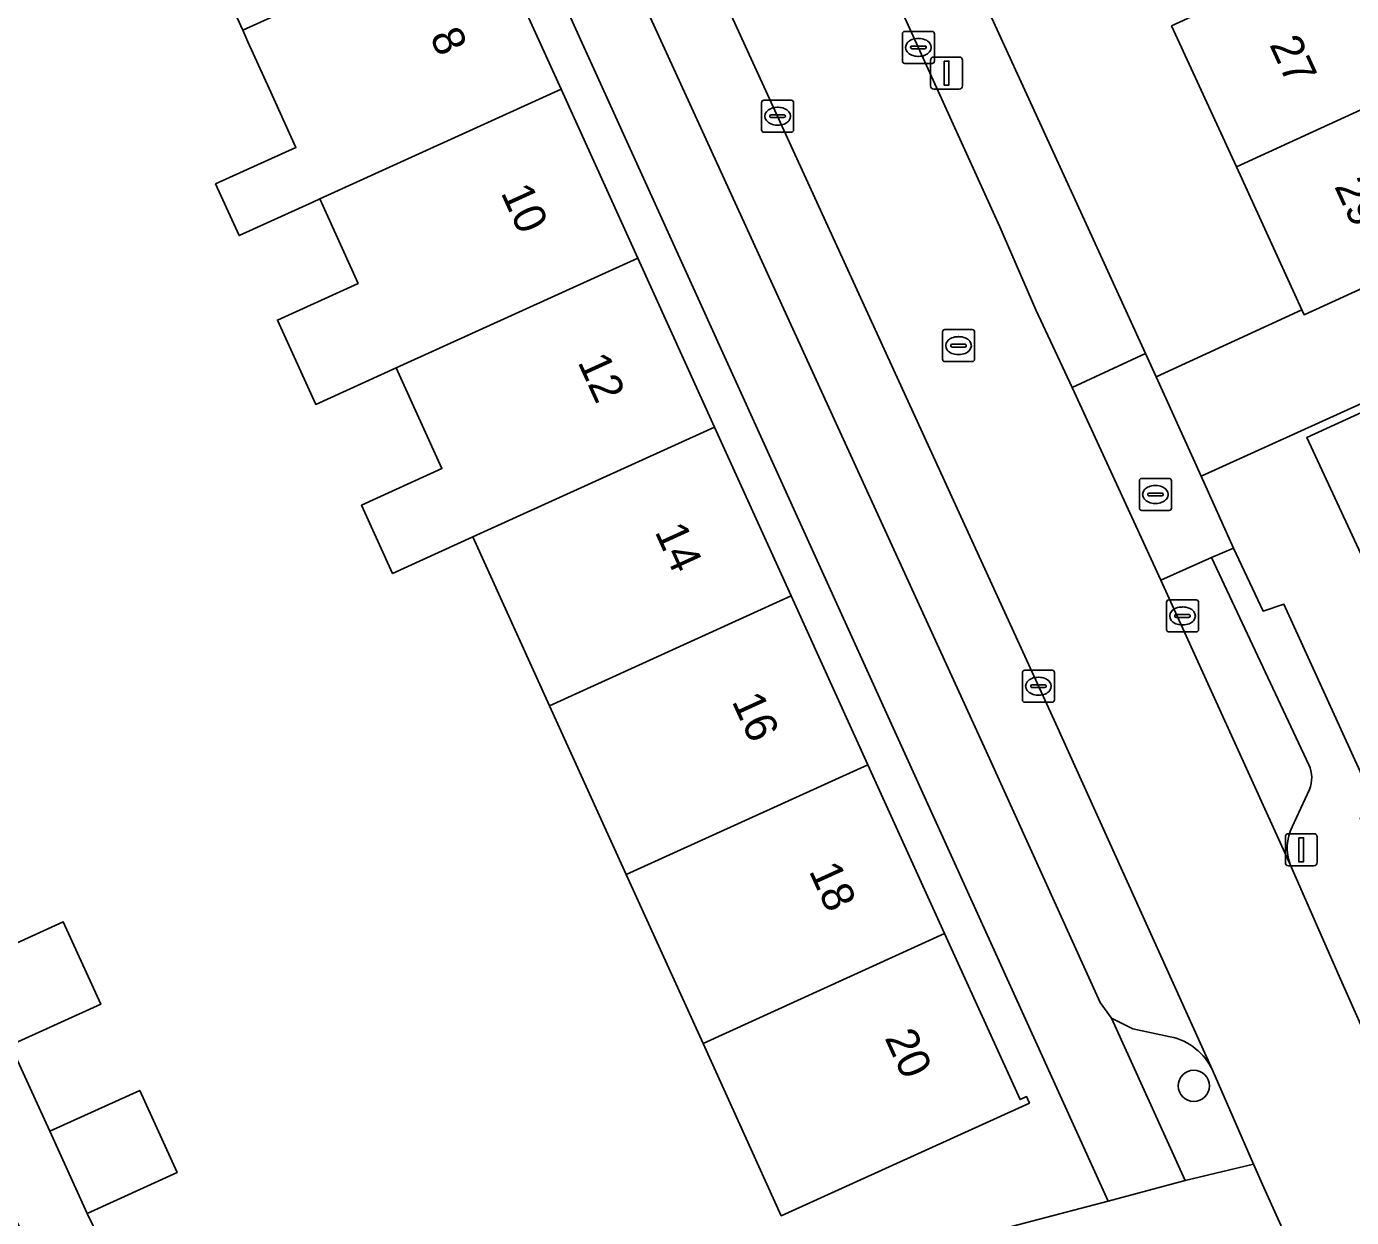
# Model space of a CAD drawing. Extents: x 158086 to 159499, y 382904 to 383981.
# Drawn here: x 158772.55 to 158813.92, y 383643.26 to 383680.45 of the extents above; entities that cross this region are included whole.
import ezdxf

# ---------------------------------------------------------------- set-up
doc = ezdxf.new("R2010")
doc.units = 0
for name, color, linetype in [('IMGEO_Boom', 7, 'Continuous'), ('IMGEO_Brandkraan', 7, 'Continuous'), ('IMGEO_Erf', 7, 'Continuous'), ('IMGEO_Groenvoorziening', 7, 'Continuous'), ('IMGEO_Kolk', 7, 'Continuous'), ('IMGEO_Lichtmast', 7, 'Continuous'), ('IMGEO_Pand', 7, 'Continuous'), ('IMGEO_Pand_nummerreeks', 7, 'Continuous'), ('IMGEO_Pand_overbouw', 7, 'Continuous'), ('IMGEO_Parkeervlak_open', 7, 'Continuous'), ('IMGEO_Rijbaan_lokaal_open', 7, 'Continuous'), ('IMGEO_Rioolput', 7, 'Continuous'), ('IMGEO_Voetpad_open', 7, 'Continuous')]:
    doc.layers.add(name, color=color, linetype=linetype)

msp = doc.modelspace()

# ---------------------------------------------------------------- linework, layer by layer
at = {"layer": 'IMGEO_Boom'}
msp.add_circle((158808.998, 383647.372), 0.489, dxfattribs=at)
at = {"layer": 'IMGEO_Brandkraan'}
for p, q in [((158807.3, 383665.411), (158807.3, 383666.263)), ((158807.375, 383666.337), (158808.227, 383666.337)), ((158807.788, 383666.117), (158807.813, 383666.117)), ((158808.301, 383666.263), (158808.301, 383665.411)), ((158807.559, 383665.831), (158807.559, 383665.843)), ((158807.997, 383665.794), (158807.599, 383665.794)), ((158807.602, 383665.88), (158808, 383665.88)), ((158808.043, 383665.843), (158808.043, 383665.831)), ((158808.227, 383665.337), (158807.375, 383665.337)), ((158807.811, 383665.557), (158807.786, 383665.557))]:
    msp.add_line(p, q, dxfattribs=at)
for points in [[(158807.3, 383665.411), (158807.3, 383666.263)], [(158807.375, 383666.337), (158808.227, 383666.337)], [(158808.301, 383666.263), (158808.301, 383665.411)], [(158808.227, 383665.337), (158807.375, 383665.337)]]:
    msp.add_lwpolyline(points, dxfattribs=at)
for centre, radius, start, end in [((158807.377, 383666.261), 0.0765, 91.552, 178.448), ((158807.377, 383666.261), 0.0765, 91.552, 178.448), ((158808.225, 383666.261), 0.0765, 1.552, 88.448), ((158808.225, 383666.261), 0.0765, 1.552, 88.448), ((158807.599, 383665.84), 0.0403, 85.8775, 175.7526), ((158807.596, 383665.83), 0.0366, 178.938, 274.7102), ((158808, 383665.837), 0.043, 264.8664, 352.4533), ((158808.004, 383665.842), 0.0386, 1.7309, 96.639), ((158807.377, 383665.413), 0.0765, 181.552, 268.448), ((158807.377, 383665.413), 0.0765, 181.552, 268.448), ((158808.225, 383665.413), 0.0765, 271.552, 358.448), ((158808.225, 383665.413), 0.0765, 271.552, 358.448)]:
    msp.add_arc(centre, radius, start, end, dxfattribs=at)
for centre, major_axis, ratio, start_param, end_param in [((158807.787, 383665.837), (-0.387, 0.002), 0.722429, 4.712389, 7.853982), ((158807.812, 383665.837), (-0.39, 0.002), 0.717154, 1.570796, 4.712389)]:
    msp.add_ellipse(centre, major_axis=major_axis, ratio=ratio, start_param=start_param, end_param=end_param, dxfattribs=at)
at = {"layer": 'IMGEO_Erf'}
for points in [[(158789.206, 383710.108), (158805.585, 383674.403), (158807.49, 383670.238), (158807.82, 383669.509), (158812.374, 383671.598), (158810.327, 383676.062), (158808.306, 383680.472)], [(158770.886, 383651.216), (158773.697, 383652.493), (158774.866, 383649.921), (158772.054, 383648.644), (158773.276, 383645.955), (158776.088, 383647.233), (158777.254, 383644.666), (158774.442, 383643.389), (158775.775, 383640.68), (158778.509, 383641.922), (158779.646, 383639.42), (158776.911, 383638.178), (158777.844, 383636.315), (158806.328, 383643.775), (158781.227, 383699.02)], [(158849.823, 383684.798), (158824.043, 383673.117), (158809.227, 383666.404), (158810.242, 383664.164), (158811.16, 383662.195), (158811.815, 383662.407), (158814.737, 383655.998), (158814.194, 383655.735), (158814.444, 383655.196), (158818.256, 383646.666), (158874.192, 383661.362)], [(158786.846, 383683.758), (158789.241, 383678.486), (158791.636, 383673.214), (158794.032, 383667.941), (158796.428, 383662.669), (158798.823, 383657.397), (158801.219, 383652.125), (158803.572, 383646.945), (158803.774, 383647.036), (158803.864, 383646.835), (158796.118, 383643.317), (158793.674, 383648.697), (158791.279, 383653.969), (158788.883, 383659.241), (158786.488, 383664.513), (158783.98, 383663.373), (158783.012, 383665.503), (158785.52, 383666.643), (158784.852, 383668.113), (158784.184, 383669.584), (158784.093, 383669.786), (158781.584, 383668.646), (158780.387, 383671.282), (158782.904, 383672.426), (158781.706, 383675.062), (158781.486, 383674.962), (158779.189, 383673.918), (158778.455, 383675.532), (158780.963, 383676.672), (158780.129, 383678.507), (158779.463, 383679.972), (158779.3, 383680.33), (158778.471, 383682.155)]]:
    msp.add_lwpolyline(points, dxfattribs=at)
at = {"layer": 'IMGEO_Groenvoorziening'}
msp.add_lwpolyline([(158808.264, 383648.907), (158807.093, 383649.155), (158806.433, 383649.487), (158808.733, 383644.414), (158810.868, 383644.932), (158809.596, 383647.846)], dxfattribs=at)
msp.add_arc((158807.865, 383647.039), 1.91, 24.9865, 77.9356, dxfattribs=at)
at = {"layer": 'IMGEO_Kolk'}
for p, q in [((158799.899, 383679.369), (158799.899, 383680.221)), ((158799.974, 383680.295), (158800.826, 383680.295)), ((158800.9, 383680.221), (158800.9, 383679.369)), ((158800.158, 383679.789), (158800.158, 383679.801)), ((158800.201, 383679.838), (158800.599, 383679.838)), ((158800.387, 383680.075), (158800.412, 383680.075)), ((158800.642, 383679.801), (158800.642, 383679.789)), ((158800.596, 383679.752), (158800.198, 383679.752)), ((158800.41, 383679.515), (158800.385, 383679.515)), ((158800.826, 383679.295), (158799.974, 383679.295)), ((158795.578, 383678.146), (158796.43, 383678.146)), ((158795.503, 383677.22), (158795.503, 383678.072)), ((158795.805, 383677.689), (158796.203, 383677.689)), ((158795.991, 383677.926), (158796.016, 383677.926)), ((158796.504, 383678.072), (158796.504, 383677.22)), ((158795.762, 383677.64), (158795.762, 383677.652)), ((158796.2, 383677.603), (158795.802, 383677.603)), ((158796.014, 383677.366), (158795.989, 383677.366)), ((158796.246, 383677.652), (158796.246, 383677.64)), ((158796.43, 383677.146), (158795.578, 383677.146)), ((158808.146, 383661.618), (158808.146, 383662.47)), ((158808.221, 383662.544), (158809.073, 383662.544)), ((158809.147, 383662.47), (158809.147, 383661.618)), ((158808.405, 383662.038), (158808.405, 383662.05)), ((158808.843, 383662.001), (158808.445, 383662.001)), ((158808.448, 383662.087), (158808.846, 383662.087)), ((158808.634, 383662.324), (158808.659, 383662.324)), ((158808.889, 383662.05), (158808.889, 383662.038)), ((158808.657, 383661.764), (158808.632, 383661.764)), ((158809.073, 383661.544), (158808.221, 383661.544)), ((158803.722, 383660.35), (158804.574, 383660.35)), ((158803.647, 383659.424), (158803.647, 383660.276)), ((158804.135, 383660.13), (158804.16, 383660.13)), ((158804.648, 383660.276), (158804.648, 383659.424)), ((158803.906, 383659.844), (158803.906, 383659.856)), ((158804.344, 383659.807), (158803.946, 383659.807)), ((158803.949, 383659.893), (158804.347, 383659.893)), ((158804.158, 383659.57), (158804.133, 383659.57)), ((158804.39, 383659.856), (158804.39, 383659.844)), ((158804.574, 383659.35), (158803.722, 383659.35))]:
    msp.add_line(p, q, dxfattribs=at)
for points in [[(158799.899, 383679.369), (158799.899, 383680.221)], [(158799.974, 383680.295), (158800.826, 383680.295)], [(158800.9, 383680.221), (158800.9, 383679.369)], [(158800.826, 383679.295), (158799.974, 383679.295)], [(158795.578, 383678.146), (158796.43, 383678.146)], [(158795.503, 383677.22), (158795.503, 383678.072)], [(158796.504, 383678.072), (158796.504, 383677.22)], [(158796.43, 383677.146), (158795.578, 383677.146)], [(158808.146, 383661.618), (158808.146, 383662.47)], [(158808.221, 383662.544), (158809.073, 383662.544)], [(158809.147, 383662.47), (158809.147, 383661.618)], [(158809.073, 383661.544), (158808.221, 383661.544)], [(158803.722, 383660.35), (158804.574, 383660.35)], [(158803.647, 383659.424), (158803.647, 383660.276)], [(158804.648, 383660.276), (158804.648, 383659.424)], [(158804.574, 383659.35), (158803.722, 383659.35)]]:
    msp.add_lwpolyline(points, dxfattribs=at)
for centre, radius, start, end in [((158799.976, 383680.219), 0.0765, 91.552, 178.448), ((158799.976, 383680.219), 0.0765, 91.552, 178.448), ((158800.824, 383680.219), 0.0765, 1.552, 88.448), ((158800.824, 383680.219), 0.0765, 1.552, 88.448), ((158800.198, 383679.798), 0.0403, 85.8775, 175.7526), ((158800.195, 383679.788), 0.0366, 178.938, 274.7102), ((158800.599, 383679.795), 0.043, 264.8664, 352.4533), ((158800.603, 383679.8), 0.0386, 1.7309, 96.639), ((158799.976, 383679.371), 0.0765, 181.552, 268.448), ((158799.976, 383679.371), 0.0765, 181.552, 268.448), ((158800.824, 383679.371), 0.0765, 271.552, 358.448), ((158800.824, 383679.371), 0.0765, 271.552, 358.448), ((158795.58, 383678.07), 0.0765, 91.552, 178.448), ((158795.58, 383678.07), 0.0765, 91.552, 178.448), ((158796.428, 383678.07), 0.0765, 1.552, 88.448), ((158796.428, 383678.07), 0.0765, 1.552, 88.448), ((158795.802, 383677.649), 0.0403, 85.8775, 175.7526), ((158796.207, 383677.651), 0.0386, 1.7309, 96.639), ((158795.799, 383677.639), 0.0366, 178.938, 274.7102), ((158796.203, 383677.646), 0.043, 264.8664, 352.4533), ((158795.58, 383677.222), 0.0765, 181.552, 268.448), ((158795.58, 383677.222), 0.0765, 181.552, 268.448), ((158796.428, 383677.222), 0.0765, 271.552, 358.448), ((158796.428, 383677.222), 0.0765, 271.552, 358.448), ((158808.223, 383662.468), 0.0765, 91.552, 178.448), ((158808.223, 383662.468), 0.0765, 91.552, 178.448), ((158809.071, 383662.468), 0.0765, 1.552, 88.448), ((158809.071, 383662.468), 0.0765, 1.552, 88.448), ((158808.445, 383662.047), 0.0403, 85.8775, 175.7526), ((158808.442, 383662.037), 0.0366, 178.938, 274.7102), ((158808.846, 383662.044), 0.043, 264.8664, 352.4533), ((158808.85, 383662.049), 0.0386, 1.7309, 96.639), ((158808.223, 383661.62), 0.0765, 181.552, 268.448), ((158808.223, 383661.62), 0.0765, 181.552, 268.448), ((158809.071, 383661.62), 0.0765, 271.552, 358.448), ((158809.071, 383661.62), 0.0765, 271.552, 358.448), ((158803.724, 383660.274), 0.0765, 91.552, 178.448), ((158803.724, 383660.274), 0.0765, 91.552, 178.448), ((158804.572, 383660.274), 0.0765, 1.552, 88.448), ((158804.572, 383660.274), 0.0765, 1.552, 88.448), ((158803.946, 383659.853), 0.0403, 85.8775, 175.7526), ((158803.943, 383659.843), 0.0366, 178.938, 274.7102), ((158804.347, 383659.85), 0.043, 264.8664, 352.4533), ((158804.351, 383659.855), 0.0386, 1.7309, 96.639), ((158803.724, 383659.426), 0.0765, 181.552, 268.448), ((158803.724, 383659.426), 0.0765, 181.552, 268.448), ((158804.572, 383659.426), 0.0765, 271.552, 358.448), ((158804.572, 383659.426), 0.0765, 271.552, 358.448)]:
    msp.add_arc(centre, radius, start, end, dxfattribs=at)
for centre, major_axis, ratio, start_param, end_param in [((158800.386, 383679.795), (-0.387, 0.002), 0.722429, 4.712389, 7.853982), ((158800.411, 383679.795), (-0.39, 0.002), 0.717154, 1.570796, 4.712389), ((158795.99, 383677.646), (-0.387, 0.002), 0.722429, 4.712389, 7.853982), ((158796.015, 383677.646), (-0.39, 0.002), 0.717154, 1.570796, 4.712389), ((158808.633, 383662.044), (-0.387, 0.002), 0.722429, 4.712389, 7.853982), ((158808.658, 383662.044), (-0.39, 0.002), 0.717154, 1.570796, 4.712389), ((158804.134, 383659.85), (-0.387, 0.002), 0.722429, 4.712389, 7.853982), ((158804.159, 383659.85), (-0.39, 0.002), 0.717154, 1.570796, 4.712389)]:
    msp.add_ellipse(centre, major_axis=major_axis, ratio=ratio, start_param=start_param, end_param=end_param, dxfattribs=at)
at = {"layer": 'IMGEO_Lichtmast'}
for p, q in [((158800.782, 383678.594), (158800.782, 383679.394)), ((158800.782, 383679.394), (158800.782, 383678.594)), ((158800.882, 383679.494), (158801.672, 383679.494)), ((158801.672, 383679.494), (158800.882, 383679.494)), ((158801.772, 383679.394), (158801.772, 383678.594)), ((158801.772, 383678.594), (158801.772, 383679.394)), ((158801.672, 383678.494), (158800.882, 383678.494)), ((158800.882, 383678.494), (158801.672, 383678.494)), ((158811.858, 383654.345), (158811.858, 383655.145)), ((158811.858, 383655.145), (158811.858, 383654.345)), ((158811.958, 383655.245), (158812.748, 383655.245)), ((158812.748, 383655.245), (158811.958, 383655.245)), ((158812.848, 383655.145), (158812.848, 383654.345)), ((158812.848, 383654.345), (158812.848, 383655.145)), ((158812.748, 383654.245), (158811.958, 383654.245)), ((158811.958, 383654.245), (158812.748, 383654.245))]:
    msp.add_line(p, q, dxfattribs=at)
for points in [[(158801.202, 383679.369), (158801.352, 383679.369), (158801.352, 383678.619), (158801.202, 383678.619), (158801.202, 383679.369)], [(158812.278, 383655.12), (158812.428, 383655.12), (158812.428, 383654.37), (158812.278, 383654.37), (158812.278, 383655.12)]]:
    msp.add_lwpolyline(points, dxfattribs=at)
for centre, start, end in [((158800.882, 383679.394), 90, 180), ((158800.882, 383679.394), 90, 180), ((158801.672, 383679.394), 0, 90), ((158801.672, 383679.394), 360, 90), ((158800.882, 383678.594), 180, 270), ((158800.882, 383678.594), 180, 270), ((158801.672, 383678.594), 270, 0), ((158801.672, 383678.594), 270, 0), ((158811.958, 383655.145), 90, 180), ((158811.958, 383655.145), 90, 180), ((158812.748, 383655.145), 0, 90), ((158812.748, 383655.145), 360, 90), ((158811.958, 383654.345), 180, 270), ((158811.958, 383654.345), 180, 270), ((158812.748, 383654.345), 270, 0), ((158812.748, 383654.345), 270, 0)]:
    msp.add_arc(centre, 0.1, start, end, dxfattribs=at)
at = {"layer": 'IMGEO_Pand'}
for points in [[(158784.45, 383689.03), (158776.905, 383685.602), (158777.989, 383683.216), (158778.471, 383682.155), (158779.3, 383680.33), (158786.846, 383683.758)], [(158808.306, 383680.472), (158810.327, 383676.062), (158818.237, 383679.689), (158816.215, 383684.098)], [(158786.846, 383683.758), (158779.3, 383680.33), (158779.463, 383679.972), (158780.129, 383678.507), (158780.963, 383676.672), (158778.455, 383675.532), (158779.189, 383673.918), (158781.486, 383674.962), (158781.706, 383675.062), (158789.241, 383678.486)], [(158818.237, 383679.689), (158810.327, 383676.062), (158812.374, 383671.598), (158812.443, 383671.448), (158816.989, 383673.532), (158820.353, 383675.075)], [(158789.241, 383678.486), (158781.706, 383675.062), (158782.904, 383672.426), (158780.387, 383671.282), (158781.584, 383668.646), (158784.093, 383669.786), (158791.636, 383673.214)], [(158791.636, 383673.214), (158784.093, 383669.786), (158784.184, 383669.584), (158784.852, 383668.113), (158785.52, 383666.643), (158783.012, 383665.503), (158783.98, 383663.373), (158786.488, 383664.513), (158794.032, 383667.941)], [(158796.428, 383662.669), (158794.032, 383667.941), (158786.488, 383664.513), (158788.883, 383659.241)], [(158796.428, 383662.669), (158788.883, 383659.241), (158791.279, 383653.969), (158798.823, 383657.397)], [(158793.674, 383648.697), (158801.219, 383652.125), (158798.823, 383657.397), (158791.279, 383653.969)], [(158770.886, 383651.216), (158772.054, 383648.644), (158774.866, 383649.921), (158773.697, 383652.493)], [(158803.864, 383646.835), (158803.774, 383647.036), (158803.572, 383646.945), (158801.219, 383652.125), (158793.674, 383648.697), (158796.118, 383643.317)], [(158773.276, 383645.955), (158774.442, 383643.389), (158777.254, 383644.666), (158776.088, 383647.233)]]:
    msp.add_lwpolyline(points, close=True, dxfattribs=at)
at = {"layer": 'IMGEO_Pand_overbouw'}
msp.add_lwpolyline([(158827.312, 383666.407), (158824.312, 383673.007), (158812.53, 383667.617), (158814.62, 383663.105)], close=True, dxfattribs=at)
at = {"layer": 'IMGEO_Parkeervlak_open'}
for points in [[(158781.098, 383704.609), (158781.52, 383703.712), (158782.771, 383701.089), (158783.486, 383699.48), (158790.555, 383683.958), (158802.567, 383657.709), (158806.073, 383649.975), (158806.433, 383649.487), (158807.093, 383649.155), (158808.264, 383648.907)], [(158809.596, 383647.846), (158804.687, 383658.675), (158792.674, 383684.925)], [(158812.593, 383657.395), (158809.549, 383663.87), (158807.971, 383663.164), (158812.006, 383654.285)], [(158812.071, 383655.458), (158812.615, 383656.623)]]:
    msp.add_lwpolyline(points, dxfattribs=at)
for centre, radius, start, end in [((158811.662, 383656.982), 1.019, 339.3566, 23.9081), ((158813.418, 383654.795), 1.501, 153.7967, 199.8599), ((158807.865, 383647.039), 1.91, 24.9865, 77.9356)]:
    msp.add_arc(centre, radius, start, end, dxfattribs=at)
at = {"layer": 'IMGEO_Rijbaan_lokaal_open'}
for points in [[(158771.823, 383724.71), (158775.73, 383718.558), (158778.878, 383713.44), (158780.215, 383711.296), (158781.254, 383709.334), (158781.812, 383708.309), (158785.606, 383700.446), (158792.674, 383684.925), (158804.687, 383658.675), (158809.596, 383647.846), (158810.868, 383644.932), (158811.186, 383644.203), (158812.399, 383641.507), (158812.517, 383641.251), (158816.946, 383643.209), (158816.839, 383643.459), (158815.556, 383646.258), (158813.541, 383650.795), (158812.006, 383654.285), (158807.971, 383663.164), (158805.197, 383669.18), (158804.063, 383671.602), (158802.944, 383674.19), (158794.421, 383692.955)], [(158832.845, 383680.803), (158822.781, 383676.188), (158820.353, 383675.075), (158816.989, 383673.532), (158812.443, 383671.448), (158812.374, 383671.598), (158807.82, 383669.509), (158809.227, 383666.404), (158824.043, 383673.117), (158849.823, 383684.798)]]:
    msp.add_lwpolyline(points, dxfattribs=at)
at = {"layer": 'IMGEO_Rioolput'}
for p, q in [((158801.151, 383670.058), (158801.151, 383670.91)), ((158801.226, 383670.984), (158802.078, 383670.984)), ((158801.639, 383670.764), (158801.664, 383670.764)), ((158802.152, 383670.91), (158802.152, 383670.058)), ((158801.41, 383670.478), (158801.41, 383670.49)), ((158801.848, 383670.441), (158801.45, 383670.441)), ((158801.453, 383670.527), (158801.851, 383670.527)), ((158801.894, 383670.49), (158801.894, 383670.478)), ((158802.078, 383669.984), (158801.226, 383669.984)), ((158801.662, 383670.204), (158801.637, 383670.204))]:
    msp.add_line(p, q, dxfattribs=at)
for points in [[(158801.151, 383670.058), (158801.151, 383670.91)], [(158801.226, 383670.984), (158802.078, 383670.984)], [(158802.152, 383670.91), (158802.152, 383670.058)], [(158802.078, 383669.984), (158801.226, 383669.984)]]:
    msp.add_lwpolyline(points, dxfattribs=at)
for centre, radius, start, end in [((158801.228, 383670.908), 0.0765, 91.552, 178.448), ((158801.228, 383670.908), 0.0765, 91.552, 178.448), ((158802.076, 383670.908), 0.0765, 1.552, 88.448), ((158802.076, 383670.908), 0.0765, 1.552, 88.448), ((158801.45, 383670.487), 0.0403, 85.8775, 175.7526), ((158801.447, 383670.477), 0.0366, 178.938, 274.7102), ((158801.851, 383670.484), 0.043, 264.8664, 352.4533), ((158801.855, 383670.489), 0.0386, 1.7309, 96.639), ((158801.228, 383670.06), 0.0765, 181.552, 268.448), ((158801.228, 383670.06), 0.0765, 181.552, 268.448), ((158802.076, 383670.06), 0.0765, 271.552, 358.448), ((158802.076, 383670.06), 0.0765, 271.552, 358.448)]:
    msp.add_arc(centre, radius, start, end, dxfattribs=at)
for centre, major_axis, ratio, start_param, end_param in [((158801.638, 383670.484), (-0.387, 0.002), 0.722429, 4.712389, 7.853982), ((158801.663, 383670.484), (-0.39, 0.002), 0.717154, 1.570796, 4.712389)]:
    msp.add_ellipse(centre, major_axis=major_axis, ratio=ratio, start_param=start_param, end_param=end_param, dxfattribs=at)
at = {"layer": 'IMGEO_Voetpad_open'}
for points in [[(158787.127, 383708.506), (158788.277, 383705.978), (158791.127, 383700.082), (158794.421, 383692.955), (158802.944, 383674.19), (158804.063, 383671.602), (158805.197, 383669.18), (158807.49, 383670.238), (158805.585, 383674.403), (158789.206, 383710.108), (158777.497, 383735.633)], [(158765.785, 383728.593), (158768.732, 383724.768), (158769.87, 383723.052), (158771.002, 383721.244), (158771.947, 383719.354), (158774.133, 383715.014), (158774.551, 383714.086), (158775.817, 383711.336), (158775.541, 383711.2), (158778.013, 383705.686), (158781.227, 383699.02), (158806.328, 383643.775), (158808.733, 383644.414), (158806.433, 383649.487), (158806.073, 383649.975), (158802.567, 383657.709)], [(158802.567, 383657.709), (158790.555, 383683.958), (158783.486, 383699.48), (158782.771, 383701.089), (158782.307, 383700.879), (158781.126, 383703.534), (158781.52, 383703.712), (158781.098, 383704.609)], [(158814.444, 383655.196), (158814.194, 383655.735), (158814.737, 383655.998), (158811.815, 383662.407), (158811.16, 383662.195), (158810.242, 383664.164), (158809.549, 383663.87), (158812.593, 383657.395)], [(158812.615, 383656.623), (158812.071, 383655.458)], [(158812.006, 383654.285), (158813.541, 383650.795), (158815.556, 383646.258), (158818.256, 383646.666), (158814.444, 383655.196)], [(158770.451, 383646.938), (158775.721, 383635.759), (158777.844, 383636.315), (158776.911, 383638.178), (158775.775, 383640.68), (158774.442, 383643.389), (158773.276, 383645.955), (158772.054, 383648.644)], [(158812.739, 383640.675), (158812.517, 383641.251), (158812.399, 383641.507), (158811.186, 383644.203), (158810.868, 383644.932), (158808.733, 383644.414), (158806.328, 383643.775), (158777.844, 383636.315), (158775.721, 383635.759), (158767.908, 383633.713), (158747.479, 383628.393), (158748.534, 383626.084), (158776.212, 383633.346), (158777.961, 383626.637), (158751.504, 383619.643), (158751.921, 383618.666), (158754.87, 383619.437), (158761.642, 383621.229), (158779.888, 383626.024), (158789.909, 383628.636), (158796.127, 383630.28), (158799.848, 383631.237), (158809.213, 383633.698)]]:
    msp.add_lwpolyline(points, dxfattribs=at)
msp.add_lwpolyline([(158807.82, 383669.509), (158807.49, 383670.238), (158805.197, 383669.18), (158807.971, 383663.164), (158809.549, 383663.87), (158810.242, 383664.164), (158809.227, 383666.404)], close=True, dxfattribs=at)
for centre, radius, start, end in [((158811.662, 383656.982), 1.019, 339.3566, 23.9081), ((158813.418, 383654.795), 1.501, 153.7967, 199.8599)]:
    msp.add_arc(centre, radius, start, end, dxfattribs=at)

# ---------------------------------------------------------------- texts
at = {"layer": 'IMGEO_Pand_nummerreeks'}
for s, rotation, p in [('8', 294.4364, (158785.131, 383680.135)), ('27', 294.631, (158811.348, 383679.886)), ('29', 294.6312, (158813.375, 383675.462)), ('10', 294.4364, (158787.347, 383675.261)), ('12', 294.4364, (158789.749, 383669.972)), ('14', 294.4352, (158792.155, 383664.677)), ('16', 294.4352, (158794.561, 383659.383)), ('18', 294.4352, (158796.968, 383654.086)), ('20', 294.4364, (158799.335, 383648.875))]:
    msp.add_text(s, height=1, rotation=rotation, dxfattribs=at).set_placement(p)

doc.saveas('drawing.dxf')
